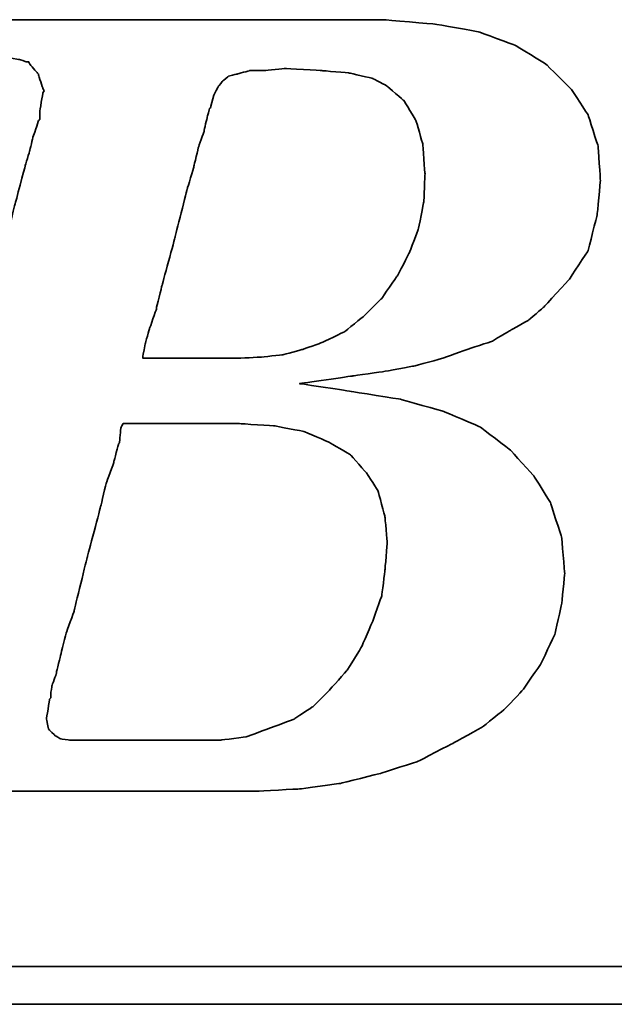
# Model space of a CAD drawing. Header units: millimetres. Extents: x -227 to 3135, y -1502 to 860.
# Tile 471 of 582: x 1218.04 to 1221.21, y -702.81 to -697.56. Entities that reach past the tile are written whole.
import ezdxf

# ---------------------------------------------------------------- set-up
doc = ezdxf.new("R2010")
doc.units = ezdxf.units.MM
doc.layers.add('DIM', color=4, linetype='CONTINUOUS')
doc.layers.add('layer 1', color=7, linetype='CONTINUOUS')

# ---------------------------------------------------------------- blocks, each defined once
blk = doc.blocks.new('TBI MOTION logo(完整正式版)')
at = {"layer": 'layer 1', "color": 22, "lineweight": 35}
for points, knots in [([(-64.65375, -6.86375), (-64.65375, -6.86375), (-64.84375, -7.29625), (-64.84375, -7.29625), (-64.84375, -7.29625), (-64.84375, -7.29625), (-64.86875, -7.34375), (-64.86875, -7.34375), (-64.86875, -7.34375), (-64.86875, -7.34375), (-64.86875, -7.36875), (-64.86875, -7.36875), (-64.86875, -7.36875), (-64.86875, -7.36875), (-65.15375, -7.65375), (-65.15375, -7.65375), (-65.15375, -7.65375), (-65.15375, -7.65375), (-65.17875, -7.65375), (-65.17875, -7.65375), (-65.17875, -7.65375), (-65.17875, -7.65375), (-65.20375, -7.67875), (-65.20375, -7.67875), (-65.20375, -7.67875), (-65.20375, -7.67875), (-65.58875, -7.87125), (-65.58875, -7.87125), (-65.58875, -7.87125), (-65.58875, -7.87125), (-65.63375, -7.87125), (-65.63375, -7.87125), (-65.63375, -7.87125), (-65.63375, -7.87125), (-65.65875, -7.89375), (-65.65875, -7.89375), (-65.65875, -7.89375), (-65.65875, -7.89375), (-66.09375, -7.94375), (-66.09375, -7.94375), (-66.09375, -7.94375), (-66.09375, -7.94375), (-66.11375, -7.94375), (-66.11375, -7.94375), (-66.11375, -7.94375), (-66.11375, -7.94375), (-66.16375, -7.94375), (-66.16375, -7.94375), (-66.16375, -7.94375), (-66.16375, -7.94375), (-66.30875, -7.94375), (-66.30875, -7.94375), (-66.30875, -7.94375), (-66.30875, -7.94375), (-66.69375, -7.94375), (-66.69375, -7.94375), (-66.69375, -7.94375), (-66.69375, -7.94375), (-67.07375, -7.94375), (-67.07375, -7.94375), (-67.07375, -7.94375), (-67.07375, -7.94375), (-67.12375, -7.94375), (-67.12375, -7.94375), (-67.12375, -7.94375), (-67.12375, -7.94375), (-67.12375, -7.96625), (-67.12375, -7.96625), (-67.12375, -7.96625), (-67.12375, -7.96625), (-67.14875, -7.99125), (-67.14875, -7.99125), (-67.14875, -7.99125), (-67.14875, -7.99125), (-67.24375, -8.34875), (-67.24375, -8.34875), (-67.24375, -8.34875), (-67.24375, -8.34875), (-67.31375, -8.68625), (-67.31375, -8.68625), (-67.31375, -8.68625), (-67.31375, -8.68625), (-67.26875, -8.68625), (-67.26875, -8.68625), (-67.26875, -8.68625), (-67.26875, -8.68625), (-67.07375, -8.68625), (-67.07375, -8.68625), (-67.07375, -8.68625), (-67.07375, -8.68625), (-66.54875, -8.68625), (-66.54875, -8.68625), (-66.54875, -8.68625), (-66.54875, -8.68625), (-65.82625, -8.68625), (-65.82625, -8.68625), (-65.82625, -8.68625), (-65.82625, -8.68625), (-65.01375, -8.68625), (-65.01375, -8.68625), (-65.01375, -8.68625), (-65.01375, -8.68625), (-64.05375, -8.68625), (-64.05375, -8.68625), (-64.05375, -8.68625), (-64.05375, -8.68625), (-62.08375, -8.68625), (-62.08375, -8.68625), (-62.08375, -8.68625), (-62.08375, -8.68625), (-60.06875, -8.68625), (-60.06875, -8.68625), (-60.06875, -8.68625), (-60.06875, -8.68625), (-59.10875, -8.68625), (-59.10875, -8.68625), (-59.10875, -8.68625), (-59.10875, -8.68625), (-58.29375, -8.68625), (-58.29375, -8.68625), (-58.29375, -8.68625), (-58.29375, -8.68625), (-57.57375, -8.68625), (-57.57375, -8.68625), (-57.57375, -8.68625), (-57.57375, -8.68625), (-57.04875, -8.68625), (-57.04875, -8.68625), (-57.04875, -8.68625), (-57.04875, -8.68625), (-56.85375, -8.68625), (-56.85375, -8.68625), (-56.85375, -8.68625), (-56.85375, -8.68625), (-56.70875, -8.68625), (-56.70875, -8.68625), (-56.70875, -8.68625), (-56.70875, -8.68625), (-56.61375, -8.68625), (-56.61375, -8.68625), (-56.61375, -8.68625), (-56.61375, -8.68625), (-56.56875, -8.68625), (-56.56875, -8.68625), (-56.56875, -8.68625), (-56.56875, -8.68625), (-55.65375, -8.63875), (-55.65375, -8.63875), (-55.65375, -8.63875), (-55.65375, -8.63875), (-54.76875, -8.51875), (-54.76875, -8.51875), (-54.76875, -8.51875), (-54.76875, -8.51875), (-53.90375, -8.30375), (-53.90375, -8.30375), (-53.90375, -8.30375), (-53.90375, -8.30375), (-53.08875, -8.03875), (-53.08875, -8.03875), (-53.08875, -8.03875), (-53.08875, -8.03875), (-52.34375, -7.65375), (-52.34375, -7.65375), (-52.34375, -7.65375), (-52.34375, -7.65375), (-51.69875, -7.29625), (-51.69875, -7.29625), (-51.69875, -7.29625), (-51.69875, -7.29625), (-51.21875, -6.91125), (-51.21875, -6.91125), (-51.21875, -6.91125), (-51.21875, -6.91125), (-50.83375, -6.50375), (-50.83375, -6.50375), (-50.83375, -6.50375), (-50.83375, -6.50375), (-50.44875, -5.94875), (-50.44875, -5.94875), (-50.44875, -5.94875), (-50.44875, -5.94875), (-50.13875, -5.30375), (-50.13875, -5.30375), (-50.13875, -5.30375), (-50.13875, -5.30375), (-49.99375, -4.65375), (-49.99375, -4.65375), (-49.99375, -4.65375), (-49.99375, -4.65375), (-49.92375, -3.98375), (-49.92375, -3.98375), (-49.92375, -3.98375), (-49.92375, -3.98375), (-49.99375, -3.19374), (-49.99375, -3.19374), (-49.99375, -3.19374), (-49.99375, -3.19374), (-50.23374, -2.44874), (-50.23374, -2.44874), (-50.23374, -2.44874), (-50.23374, -2.44874), (-50.59375, -1.87374), (-50.59375, -1.87374), (-50.59375, -1.87374), (-50.59375, -1.87374), (-51.09875, -1.31874), (-51.09875, -1.31874), (-51.09875, -1.31874), (-51.09875, -1.31874), (-51.74375, -0.81875), (-51.74375, -0.81875), (-51.74375, -0.81875), (-51.74375, -0.81875), (-52.53875, -0.48125), (-52.53875, -0.48125), (-52.53875, -0.48125), (-52.53875, -0.48125), (-53.47375, -0.21875), (-53.47375, -0.21875), (-53.47375, -0.21875), (-53.47375, -0.21875), (-54.52875, -0.04874), (-54.52875, -0.04874), (-54.52875, -0.04874), (-54.52875, -0.04874), (-55.65375, 0.12125), (-55.65375, 0.12125), (-55.65375, 0.12125), (-55.65375, 0.12125), (-54.50375, 0.28624), (-54.50375, 0.28624), (-54.50375, 0.28624), (-54.50375, 0.28624), (-53.83375, 0.38124), (-53.83375, 0.38124), (-53.83375, 0.38124), (-53.83375, 0.38124), (-53.18375, 0.50125), (-53.18375, 0.50125), (-53.18375, 0.50125), (-53.18375, 0.50125), (-52.55875, 0.66874), (-52.55875, 0.66874), (-52.55875, 0.66874), (-52.55875, 0.66874), (-52.03375, 0.86124), (-52.03375, 0.86124), (-52.03375, 0.86124), (-52.03375, 0.86124), (-51.50374, 1.03124), (-51.50374, 1.03124), (-51.50374, 1.03124), (-51.50374, 1.03124), (-51.09875, 1.27125), (-51.09875, 1.27125), (-51.09875, 1.27125), (-51.09875, 1.27125), (-50.71375, 1.48624), (-50.71375, 1.48624), (-50.71375, 1.48624), (-50.71375, 1.48624), (-50.37625, 1.77625), (-50.37625, 1.77625), (-50.37625, 1.77625), (-50.37625, 1.77625), (-49.82375, 2.37625), (-49.82375, 2.37625), (-49.82375, 2.37625), (-49.82375, 2.37625), (-49.41875, 2.99625), (-49.41875, 2.99625), (-49.41875, 2.99625), (-49.41875, 2.99625), (-49.22375, 3.76625), (-49.22375, 3.76625), (-49.22375, 3.76625), (-49.22375, 3.76625), (-49.15375, 4.50874), (-49.15375, 4.50874), (-49.15375, 4.50874), (-49.15375, 4.50874), (-49.20375, 5.25125), (-49.20375, 5.25125), (-49.20375, 5.25125), (-49.20375, 5.25125), (-49.41875, 5.92625), (-49.41875, 5.92625), (-49.41875, 5.92625), (-49.41875, 5.92625), (-49.77875, 6.47625), (-49.77875, 6.47625), (-49.77875, 6.47625), (-49.77875, 6.47625), (-50.33125, 7.02624), (-50.33125, 7.02624), (-50.33125, 7.02624), (-50.33125, 7.02624), (-51.00125, 7.43625), (-51.00125, 7.43625), (-51.00125, 7.43625), (-51.00125, 7.43625), (-51.79375, 7.72625), (-51.79375, 7.72625), (-51.79375, 7.72625), (-51.79375, 7.72625), (-52.72875, 7.89124), (-52.72875, 7.89124), (-52.72875, 7.89124), (-52.72875, 7.89124), (-53.83375, 7.98625), (-53.83375, 7.98625), (-53.83375, 7.98625), (-53.83375, 7.98625), (-53.92875, 7.98625), (-53.92875, 7.98625), (-53.92875, 7.98625), (-53.92875, 7.98625), (-54.26375, 7.98625), (-54.26375, 7.98625), (-54.26375, 7.98625), (-54.26375, 7.98625), (-54.74375, 7.98625), (-54.74375, 7.98625), (-54.74375, 7.98625), (-54.74375, 7.98625), (-55.36875, 7.98625), (-55.36875, 7.98625), (-55.36875, 7.98625), (-55.36875, 7.98625), (-56.13375, 7.98625), (-56.13375, 7.98625), (-56.13375, 7.98625), (-56.13375, 7.98625), (-56.94875, 7.98625), (-56.94875, 7.98625), (-56.94875, 7.98625), (-56.94875, 7.98625), (-58.77625, 7.98625), (-58.77625, 7.98625), (-58.77625, 7.98625), (-58.77625, 7.98625), (-60.59875, 7.98625), (-60.59875, 7.98625), (-60.59875, 7.98625), (-60.59875, 7.98625), (-61.41375, 7.98625), (-61.41375, 7.98625), (-61.41375, 7.98625), (-61.41375, 7.98625), (-62.17875, 7.98625), (-62.17875, 7.98625), (-62.17875, 7.98625), (-62.17875, 7.98625), (-62.80375, 7.98625), (-62.80375, 7.98625), (-62.80375, 7.98625), (-62.80375, 7.98625), (-63.30625, 7.98625), (-63.30625, 7.98625), (-63.30625, 7.98625), (-63.30625, 7.98625), (-63.57375, 7.98625), (-63.57375, 7.98625), (-63.57375, 7.98625), (-63.57375, 7.98625), (-63.57375, 7.96375), (-63.57375, 7.96375), (-63.57375, 7.96375), (-63.57375, 7.96375), (-63.59875, 7.94125), (-63.59875, 7.94125), (-63.59875, 7.94125), (-63.59875, 7.94125), (-63.69375, 7.55625), (-63.69375, 7.55625), (-63.69375, 7.55625), (-63.69375, 7.55625), (-63.76375, 7.24624), (-63.76375, 7.24624), (-63.76375, 7.24624), (-63.76375, 7.24624), (-63.23875, 7.24624), (-63.23875, 7.24624), (-63.23875, 7.24624), (-63.23875, 7.24624), (-62.75875, 7.24624), (-62.75875, 7.24624), (-62.75875, 7.24624), (-62.75875, 7.24624), (-62.61125, 7.24624), (-62.61125, 7.24624), (-62.61125, 7.24624), (-62.61125, 7.24624), (-62.56625, 7.24624), (-62.56625, 7.24624), (-62.56625, 7.24624), (-62.56625, 7.24624), (-62.22875, 7.24624), (-62.22875, 7.24624), (-62.22875, 7.24624), (-62.22875, 7.24624), (-62.20375, 7.24624), (-62.20375, 7.24624), (-62.20375, 7.24624), (-62.20375, 7.24624), (-62.17875, 7.21875), (-62.17875, 7.21875), (-62.17875, 7.21875), (-62.17875, 7.21875), (-61.96375, 7.17125), (-61.96375, 7.17125), (-61.96375, 7.17125), (-61.96375, 7.17125), (-61.72375, 7.12624), (-61.72375, 7.12624), (-61.72375, 7.12624), (-61.72375, 7.12624), (-61.70375, 7.12624), (-61.70375, 7.12624), (-61.70375, 7.12624), (-61.70375, 7.12624), (-61.55875, 7.07624), (-61.55875, 7.07624), (-61.55875, 7.07624), (-61.55875, 7.07624), (-61.50875, 7.07624), (-61.50875, 7.07624), (-61.50875, 7.07624), (-61.50875, 7.07624), (-61.48375, 7.02624), (-61.48375, 7.02624), (-61.48375, 7.02624), (-61.48375, 7.02624), (-61.31875, 6.83375), (-61.31875, 6.83375), (-61.31875, 6.83375), (-61.31875, 6.83375), (-61.29375, 6.81125), (-61.29375, 6.81125), (-61.29375, 6.81125), (-61.29375, 6.81125), (-61.29375, 6.78625), (-61.29375, 6.78625), (-61.29375, 6.78625), (-61.29375, 6.78625), (-61.19875, 6.50124), (-61.19875, 6.50124), (-61.19875, 6.50124), (-61.19875, 6.50124), (-61.17375, 6.45124), (-61.17375, 6.45124), (-61.17375, 6.45124), (-61.17375, 6.45124), (-61.19875, 6.40625), (-61.19875, 6.40625), (-61.19875, 6.40625), (-61.19875, 6.40625), (-61.26875, 5.99624), (-61.26875, 5.99624), (-61.26875, 5.99624), (-61.26875, 5.99624), (-61.26875, 5.85125), (-61.26875, 5.85125), (-61.26875, 5.85125), (-61.26875, 5.85125), (-61.26875, 5.82625), (-61.26875, 5.82625), (-61.26875, 5.82625), (-61.26875, 5.82625), (-61.29375, 5.80625), (-61.29375, 5.80625), (-61.29375, 5.80625), (-61.29375, 5.80625), (-61.34125, 5.66125), (-61.34125, 5.66125), (-61.34125, 5.66125), (-61.34125, 5.66125), (-61.41375, 5.44625), (-61.41375, 5.44625), (-61.41375, 5.44625), (-61.41375, 5.44625), (-61.48375, 5.15625), (-61.48375, 5.15625), (-61.48375, 5.15625), (-61.48375, 5.15625), (-61.58375, 4.82124), (-61.58375, 4.82124), (-61.58375, 4.82124), (-61.58375, 4.82124), (-61.79875, 4.00375), (-61.79875, 4.00375), (-61.79875, 4.00375), (-61.79875, 4.00375), (-62.05875, 2.99625), (-62.05875, 2.99625), (-62.05875, 2.99625), (-62.05875, 2.99625), (-62.34875, 1.91625), (-62.34875, 1.91625), (-62.34875, 1.91625), (-62.34875, 1.91625), (-62.97375, -0.41124), (-62.97375, -0.41124), (-62.97375, -0.41124), (-62.97375, -0.41124), (-63.59875, -2.75875), (-63.59875, -2.75875), (-63.59875, -2.75875), (-63.59875, -2.75875), (-63.88375, -3.86374), (-63.88375, -3.86374), (-63.88375, -3.86374), (-63.88375, -3.86374), (-64.14875, -4.82374), (-64.14875, -4.82374), (-64.14875, -4.82374), (-64.14875, -4.82374), (-64.36375, -5.64125), (-64.36375, -5.64125), (-64.36375, -5.64125), (-64.36375, -5.64125), (-64.43625, -5.97625), (-64.43625, -5.97625), (-64.43625, -5.97625), (-64.43625, -5.97625), (-64.50875, -6.28625), (-64.50875, -6.28625), (-64.50875, -6.28625), (-64.50875, -6.28625), (-64.50875, -6.30875), (-64.50875, -6.30875), (-64.50875, -6.30875), (-64.50875, -6.30875), (-64.57875, -6.50375), (-64.57875, -6.50375), (-64.57875, -6.50375), (-64.57875, -6.50375), (-64.62875, -6.69625), (-64.62875, -6.69625), (-64.62875, -6.69625), (-64.62875, -6.69625), (-64.62875, -6.76875), (-64.62875, -6.76875), (-64.62875, -6.76875), (-64.62875, -6.76875), (-64.62875, -6.81375), (-64.62875, -6.81375), (-64.62875, -6.81375), (-64.62875, -6.81375), (-64.62875, -6.83875), (-64.62875, -6.83875), (-64.62875, -6.83875), (-64.62875, -6.83875), (-64.65375, -6.86375), (-64.65375, -6.86375)], [0, 0, 0, 0, 0.00719424, 0.00719424, 0.00719424, 0.00719425, 0.01438849, 0.01438849, 0.01438849, 0.0143885, 0.02158273, 0.02158273, 0.02158273, 0.02158274, 0.02877698, 0.02877698, 0.02877698, 0.02877699, 0.03597122, 0.03597122, 0.03597122, 0.03597123, 0.04316547, 0.04316547, 0.04316547, 0.04316548, 0.05035971, 0.05035971, 0.05035971, 0.05035972, 0.05755396, 0.05755396, 0.05755396, 0.05755397, 0.0647482, 0.0647482, 0.0647482, 0.06474821, 0.07194245, 0.07194245, 0.07194245, 0.07194246, 0.07913669, 0.07913669, 0.07913669, 0.0791367, 0.08633094, 0.08633094, 0.08633094, 0.08633095, 0.09352518, 0.09352518, 0.09352518, 0.09352519, 0.10071942, 0.10071942, 0.10071942, 0.10071943, 0.10791367, 0.10791367, 0.10791367, 0.10791368, 0.11510791, 0.11510791, 0.11510791, 0.11510792, 0.12230216, 0.12230216, 0.12230216, 0.12230217, 0.1294964, 0.1294964, 0.1294964, 0.12949641, 0.13669065, 0.13669065, 0.13669065, 0.13669066, 0.14388489, 0.14388489, 0.14388489, 0.1438849, 0.15107914, 0.15107914, 0.15107914, 0.15107915, 0.15827338, 0.15827338, 0.15827338, 0.15827339, 0.16546763, 0.16546763, 0.16546763, 0.16546764, 0.17266187, 0.17266187, 0.17266187, 0.17266188, 0.17985612, 0.17985612, 0.17985612, 0.17985613, 0.18705036, 0.18705036, 0.18705036, 0.18705037, 0.1942446, 0.1942446, 0.1942446, 0.19424461, 0.20143885, 0.20143885, 0.20143885, 0.20143886, 0.20863309, 0.20863309, 0.20863309, 0.2086331, 0.21582734, 0.21582734, 0.21582734, 0.21582735, 0.22302158, 0.22302158, 0.22302158, 0.22302159, 0.23021583, 0.23021583, 0.23021583, 0.23021584, 0.23741007, 0.23741007, 0.23741007, 0.23741008, 0.24460432, 0.24460432, 0.24460432, 0.24460433, 0.25179856, 0.25179856, 0.25179856, 0.25179857, 0.25899281, 0.25899281, 0.25899281, 0.25899282, 0.26618705, 0.26618705, 0.26618705, 0.26618706, 0.27338129, 0.27338129, 0.27338129, 0.2733813, 0.28057554, 0.28057554, 0.28057554, 0.28057555, 0.28776978, 0.28776978, 0.28776978, 0.28776979, 0.29496403, 0.29496403, 0.29496403, 0.29496404, 0.30215827, 0.30215827, 0.30215827, 0.30215828, 0.30935252, 0.30935252, 0.30935252, 0.30935253, 0.31654676, 0.31654676, 0.31654676, 0.31654677, 0.32374101, 0.32374101, 0.32374101, 0.32374102, 0.33093525, 0.33093525, 0.33093525, 0.33093526, 0.3381295, 0.3381295, 0.3381295, 0.33812951, 0.34532374, 0.34532374, 0.34532374, 0.34532375, 0.35251799, 0.35251799, 0.35251799, 0.352518, 0.35971223, 0.35971223, 0.35971223, 0.35971224, 0.36690647, 0.36690647, 0.36690647, 0.36690648, 0.37410072, 0.37410072, 0.37410072, 0.37410073, 0.38129496, 0.38129496, 0.38129496, 0.38129497, 0.38848921, 0.38848921, 0.38848921, 0.38848922, 0.39568345, 0.39568345, 0.39568345, 0.39568346, 0.4028777, 0.4028777, 0.4028777, 0.40287771, 0.41007194, 0.41007194, 0.41007194, 0.41007195, 0.41726619, 0.41726619, 0.41726619, 0.4172662, 0.42446043, 0.42446043, 0.42446043, 0.42446044, 0.43165468, 0.43165468, 0.43165468, 0.43165469, 0.43884892, 0.43884892, 0.43884892, 0.43884893, 0.44604317, 0.44604317, 0.44604317, 0.44604318, 0.45323741, 0.45323741, 0.45323741, 0.45323742, 0.46043165, 0.46043165, 0.46043165, 0.46043166, 0.4676259, 0.4676259, 0.4676259, 0.46762591, 0.47482014, 0.47482014, 0.47482014, 0.47482015, 0.48201439, 0.48201439, 0.48201439, 0.4820144, 0.48920863, 0.48920863, 0.48920863, 0.48920864, 0.49640288, 0.49640288, 0.49640288, 0.49640289, 0.50359712, 0.50359712, 0.50359712, 0.50359713, 0.51079137, 0.51079137, 0.51079137, 0.51079138, 0.51798561, 0.51798561, 0.51798561, 0.51798562, 0.52517986, 0.52517986, 0.52517986, 0.52517987, 0.5323741, 0.5323741, 0.5323741, 0.53237411, 0.53956835, 0.53956835, 0.53956835, 0.53956836, 0.54676259, 0.54676259, 0.54676259, 0.5467626, 0.55395683, 0.55395683, 0.55395683, 0.55395684, 0.56115108, 0.56115108, 0.56115108, 0.56115109, 0.56834532, 0.56834532, 0.56834532, 0.56834533, 0.57553957, 0.57553957, 0.57553957, 0.57553958, 0.58273381, 0.58273381, 0.58273381, 0.58273382, 0.58992806, 0.58992806, 0.58992806, 0.58992807, 0.5971223, 0.5971223, 0.5971223, 0.59712231, 0.60431655, 0.60431655, 0.60431655, 0.60431656, 0.61151079, 0.61151079, 0.61151079, 0.6115108, 0.61870504, 0.61870504, 0.61870504, 0.61870505, 0.62589928, 0.62589928, 0.62589928, 0.62589929, 0.63309353, 0.63309353, 0.63309353, 0.63309354, 0.64028777, 0.64028777, 0.64028777, 0.64028778, 0.64748201, 0.64748201, 0.64748201, 0.64748202, 0.65467626, 0.65467626, 0.65467626, 0.65467627, 0.6618705, 0.6618705, 0.6618705, 0.66187051, 0.66906475, 0.66906475, 0.66906475, 0.66906476, 0.67625899, 0.67625899, 0.67625899, 0.676259, 0.68345324, 0.68345324, 0.68345324, 0.68345325, 0.69064748, 0.69064748, 0.69064748, 0.69064749, 0.69784173, 0.69784173, 0.69784173, 0.69784174, 0.70503597, 0.70503597, 0.70503597, 0.70503598, 0.71223022, 0.71223022, 0.71223022, 0.71223023, 0.71942446, 0.71942446, 0.71942446, 0.71942447, 0.72661871, 0.72661871, 0.72661871, 0.72661872, 0.73381295, 0.73381295, 0.73381295, 0.73381296, 0.74100719, 0.74100719, 0.74100719, 0.7410072, 0.74820144, 0.74820144, 0.74820144, 0.74820145, 0.75539568, 0.75539568, 0.75539568, 0.75539569, 0.76258993, 0.76258993, 0.76258993, 0.76258994, 0.76978417, 0.76978417, 0.76978417, 0.76978418, 0.77697842, 0.77697842, 0.77697842, 0.77697843, 0.78417266, 0.78417266, 0.78417266, 0.78417267, 0.79136691, 0.79136691, 0.79136691, 0.79136692, 0.79856115, 0.79856115, 0.79856115, 0.79856116, 0.8057554, 0.8057554, 0.8057554, 0.80575541, 0.81294964, 0.81294964, 0.81294964, 0.81294965, 0.82014388, 0.82014388, 0.82014388, 0.82014389, 0.82733813, 0.82733813, 0.82733813, 0.82733814, 0.83453237, 0.83453237, 0.83453237, 0.83453238, 0.84172662, 0.84172662, 0.84172662, 0.84172663, 0.84892086, 0.84892086, 0.84892086, 0.84892087, 0.85611511, 0.85611511, 0.85611511, 0.85611512, 0.86330935, 0.86330935, 0.86330935, 0.86330936, 0.8705036, 0.8705036, 0.8705036, 0.87050361, 0.87769784, 0.87769784, 0.87769784, 0.87769785, 0.88489209, 0.88489209, 0.88489209, 0.8848921, 0.89208633, 0.89208633, 0.89208633, 0.89208634, 0.89928058, 0.89928058, 0.89928058, 0.89928059, 0.90647482, 0.90647482, 0.90647482, 0.90647483, 0.91366906, 0.91366906, 0.91366906, 0.91366907, 0.92086331, 0.92086331, 0.92086331, 0.92086332, 0.92805755, 0.92805755, 0.92805755, 0.92805756, 0.9352518, 0.9352518, 0.9352518, 0.93525181, 0.94244604, 0.94244604, 0.94244604, 0.94244605, 0.94964029, 0.94964029, 0.94964029, 0.9496403, 0.95683453, 0.95683453, 0.95683453, 0.95683454, 0.96402878, 0.96402878, 0.96402878, 0.96402879, 0.97122302, 0.97122302, 0.97122302, 0.97122303, 0.97841727, 0.97841727, 0.97841727, 0.97841728, 0.98561151, 0.98561151, 0.98561151, 0.98561152, 0.99280576, 0.99280576, 0.99280576, 0.99280577, 1, 1, 1, 1]), ([(-57.50375, 6.35625), (-57.50375, 6.35625), (-57.57375, 6.11625), (-57.57375, 6.11625), (-57.57375, 6.11625), (-57.57375, 6.11625), (-57.57375, 6.09125), (-57.57375, 6.09125), (-57.57375, 6.09125), (-57.57375, 6.09125), (-57.59875, 6.06625), (-57.59875, 6.06625), (-57.59875, 6.06625), (-57.59875, 6.06625), (-57.64875, 5.87625), (-57.64875, 5.87625), (-57.64875, 5.87625), (-57.64875, 5.87625), (-57.71875, 5.58875), (-57.71875, 5.58875), (-57.71875, 5.58875), (-57.71875, 5.58875), (-57.71875, 5.56625), (-57.71875, 5.56625), (-57.71875, 5.56625), (-57.71875, 5.56625), (-57.83875, 5.23125), (-57.83875, 5.23125), (-57.83875, 5.23125), (-57.83875, 5.23125), (-57.93625, 4.82124), (-57.93625, 4.82124), (-57.93625, 4.82124), (-57.93625, 4.82124), (-57.93625, 4.79624), (-57.93625, 4.79624), (-57.93625, 4.79624), (-57.93625, 4.79624), (-58.07875, 4.34125), (-58.07875, 4.34125), (-58.07875, 4.34125), (-58.07875, 4.34125), (-58.34375, 3.28625), (-58.34375, 3.28625), (-58.34375, 3.28625), (-58.34375, 3.28625), (-58.62875, 2.23124), (-58.62875, 2.23124), (-58.62875, 2.23124), (-58.62875, 2.23124), (-58.74875, 1.75125), (-58.74875, 1.75125), (-58.74875, 1.75125), (-58.74875, 1.75125), (-58.74875, 1.72625), (-58.74875, 1.72625), (-58.74875, 1.72625), (-58.74875, 1.72625), (-58.89375, 1.31625), (-58.89375, 1.31625), (-58.89375, 1.31625), (-58.89375, 1.31625), (-58.98875, 0.98124), (-58.98875, 0.98124), (-58.98875, 0.98124), (-58.98875, 0.98124), (-59.03875, 0.71625), (-59.03875, 0.71625), (-59.03875, 0.71625), (-59.03875, 0.71625), (-59.03875, 0.66874), (-59.03875, 0.66874), (-59.03875, 0.66874), (-59.03875, 0.66874), (-58.91875, 0.66874), (-58.91875, 0.66874), (-58.91875, 0.66874), (-58.91875, 0.66874), (-58.53375, 0.66874), (-58.53375, 0.66874), (-58.53375, 0.66874), (-58.53375, 0.66874), (-58.10375, 0.66874), (-58.10375, 0.66874), (-58.10375, 0.66874), (-58.10375, 0.66874), (-57.66875, 0.66874), (-57.66875, 0.66874), (-57.66875, 0.66874), (-57.66875, 0.66874), (-57.33375, 0.66874), (-57.33375, 0.66874), (-57.33375, 0.66874), (-57.33375, 0.66874), (-57.09375, 0.66874), (-57.09375, 0.66874), (-57.09375, 0.66874), (-57.09375, 0.66874), (-56.99875, 0.66874), (-56.99875, 0.66874), (-56.99875, 0.66874), (-56.99875, 0.66874), (-56.49375, 0.69374), (-56.49375, 0.69374), (-56.49375, 0.69374), (-56.49375, 0.69374), (-56.01375, 0.74374), (-56.01375, 0.74374), (-56.01375, 0.74374), (-56.01375, 0.74374), (-55.58375, 0.86124), (-55.58375, 0.86124), (-55.58375, 0.86124), (-55.58375, 0.86124), (-55.17375, 1.00624), (-55.17375, 1.00624), (-55.17375, 1.00624), (-55.17375, 1.00624), (-54.67375, 1.24625), (-54.67375, 1.24625), (-54.67375, 1.24625), (-54.67375, 1.24625), (-54.26375, 1.58124), (-54.26375, 1.58124), (-54.26375, 1.58124), (-54.26375, 1.58124), (-53.87875, 1.96374), (-53.87875, 1.96374), (-53.87875, 1.96374), (-53.87875, 1.96374), (-53.54375, 2.44625), (-53.54375, 2.44625), (-53.54375, 2.44625), (-53.54375, 2.44625), (-53.27875, 2.95125), (-53.27875, 2.95125), (-53.27875, 2.95125), (-53.27875, 2.95125), (-53.08875, 3.45124), (-53.08875, 3.45124), (-53.08875, 3.45124), (-53.08875, 3.45124), (-52.96875, 4.05124), (-52.96875, 4.05124), (-52.96875, 4.05124), (-52.96875, 4.05124), (-52.94375, 4.65125), (-52.94375, 4.65125), (-52.94375, 4.65125), (-52.94375, 4.65125), (-52.99375, 5.30125), (-52.99375, 5.30125), (-52.99375, 5.30125), (-52.99375, 5.30125), (-53.13875, 5.80625), (-53.13875, 5.80625), (-53.13875, 5.80625), (-53.13875, 5.80625), (-53.39875, 6.23625), (-53.39875, 6.23625), (-53.39875, 6.23625), (-53.39875, 6.23625), (-53.75875, 6.54875), (-53.75875, 6.54875), (-53.75875, 6.54875), (-53.75875, 6.54875), (-54.07375, 6.71625), (-54.07375, 6.71625), (-54.07375, 6.71625), (-54.07375, 6.71625), (-54.57375, 6.83375), (-54.57375, 6.83375), (-54.57375, 6.83375), (-54.57375, 6.83375), (-55.17375, 6.88625), (-55.17375, 6.88625), (-55.17375, 6.88625), (-55.17375, 6.88625), (-55.96875, 6.93125), (-55.96875, 6.93125), (-55.96875, 6.93125), (-55.96875, 6.93125), (-56.39875, 6.88625), (-56.39875, 6.88625), (-56.39875, 6.88625), (-56.39875, 6.88625), (-56.42125, 6.88625), (-56.42125, 6.88625), (-56.42125, 6.88625), (-56.42125, 6.88625), (-56.73375, 6.88625), (-56.73375, 6.88625), (-56.73375, 6.88625), (-56.73375, 6.88625), (-56.99875, 6.81125), (-56.99875, 6.81125), (-56.99875, 6.81125), (-56.99875, 6.81125), (-57.02375, 6.81125), (-57.02375, 6.81125), (-57.02375, 6.81125), (-57.02375, 6.81125), (-57.18875, 6.76625), (-57.18875, 6.76625), (-57.18875, 6.76625), (-57.18875, 6.76625), (-57.30875, 6.66625), (-57.30875, 6.66625), (-57.30875, 6.66625), (-57.30875, 6.66625), (-57.40875, 6.54875), (-57.40875, 6.54875), (-57.40875, 6.54875), (-57.40875, 6.54875), (-57.50375, 6.35625), (-57.50375, 6.35625)], [0, 0, 0, 0, 0.01851852, 0.01851852, 0.01851852, 0.01851853, 0.03703704, 0.03703704, 0.03703704, 0.03703705, 0.05555556, 0.05555556, 0.05555556, 0.05555557, 0.07407407, 0.07407407, 0.07407407, 0.07407408, 0.09259259, 0.09259259, 0.09259259, 0.0925926, 0.11111111, 0.11111111, 0.11111111, 0.11111112, 0.12962963, 0.12962963, 0.12962963, 0.12962964, 0.14814815, 0.14814815, 0.14814815, 0.14814816, 0.16666667, 0.16666667, 0.16666667, 0.16666668, 0.18518519, 0.18518519, 0.18518519, 0.1851852, 0.2037037, 0.2037037, 0.2037037, 0.20370371, 0.22222222, 0.22222222, 0.22222222, 0.22222223, 0.24074074, 0.24074074, 0.24074074, 0.24074075, 0.25925926, 0.25925926, 0.25925926, 0.25925927, 0.27777778, 0.27777778, 0.27777778, 0.27777779, 0.2962963, 0.2962963, 0.2962963, 0.29629631, 0.31481481, 0.31481481, 0.31481481, 0.31481482, 0.33333333, 0.33333333, 0.33333333, 0.33333334, 0.35185185, 0.35185185, 0.35185185, 0.35185186, 0.37037037, 0.37037037, 0.37037037, 0.37037038, 0.38888889, 0.38888889, 0.38888889, 0.3888889, 0.40740741, 0.40740741, 0.40740741, 0.40740742, 0.42592593, 0.42592593, 0.42592593, 0.42592594, 0.44444444, 0.44444444, 0.44444444, 0.44444445, 0.46296296, 0.46296296, 0.46296296, 0.46296297, 0.48148148, 0.48148148, 0.48148148, 0.48148149, 0.5, 0.5, 0.5, 0.50000001, 0.51851852, 0.51851852, 0.51851852, 0.51851853, 0.53703704, 0.53703704, 0.53703704, 0.53703705, 0.55555556, 0.55555556, 0.55555556, 0.55555557, 0.57407407, 0.57407407, 0.57407407, 0.57407408, 0.59259259, 0.59259259, 0.59259259, 0.5925926, 0.61111111, 0.61111111, 0.61111111, 0.61111112, 0.62962963, 0.62962963, 0.62962963, 0.62962964, 0.64814815, 0.64814815, 0.64814815, 0.64814816, 0.66666667, 0.66666667, 0.66666667, 0.66666668, 0.68518519, 0.68518519, 0.68518519, 0.6851852, 0.7037037, 0.7037037, 0.7037037, 0.70370371, 0.72222222, 0.72222222, 0.72222222, 0.72222223, 0.74074074, 0.74074074, 0.74074074, 0.74074075, 0.75925926, 0.75925926, 0.75925926, 0.75925927, 0.77777778, 0.77777778, 0.77777778, 0.77777779, 0.7962963, 0.7962963, 0.7962963, 0.79629631, 0.81481481, 0.81481481, 0.81481481, 0.81481482, 0.83333333, 0.83333333, 0.83333333, 0.83333334, 0.85185185, 0.85185185, 0.85185185, 0.85185186, 0.87037037, 0.87037037, 0.87037037, 0.87037038, 0.88888889, 0.88888889, 0.88888889, 0.8888889, 0.90740741, 0.90740741, 0.90740741, 0.90740742, 0.92592593, 0.92592593, 0.92592593, 0.92592594, 0.94444444, 0.94444444, 0.94444444, 0.94444445, 0.96296296, 0.96296296, 0.96296296, 0.96296297, 0.98148148, 0.98148148, 0.98148148, 0.98148149, 1, 1, 1, 1]), ([(-61.03125, -6.57375), (-61.03125, -6.57375), (-61.03125, -6.67125), (-61.03125, -6.67125), (-61.03125, -6.67125), (-61.03125, -6.67125), (-61.05375, -6.69625), (-61.05375, -6.69625), (-61.05375, -6.69625), (-61.05375, -6.69625), (-61.12375, -7.12875), (-61.12375, -7.12875), (-61.12375, -7.12875), (-61.12375, -7.12875), (-61.07875, -7.34375), (-61.07875, -7.34375), (-61.07875, -7.34375), (-61.07875, -7.34375), (-60.93375, -7.48875), (-60.93375, -7.48875), (-60.93375, -7.48875), (-60.93375, -7.48875), (-60.81375, -7.55625), (-60.81375, -7.55625), (-60.81375, -7.55625), (-60.81375, -7.55625), (-60.62375, -7.58375), (-60.62375, -7.58375), (-60.62375, -7.58375), (-60.62375, -7.58375), (-60.30875, -7.58375), (-60.30875, -7.58375), (-60.30875, -7.58375), (-60.30875, -7.58375), (-59.97375, -7.58375), (-59.97375, -7.58375), (-59.97375, -7.58375), (-59.97375, -7.58375), (-59.87875, -7.58375), (-59.87875, -7.58375), (-59.87875, -7.58375), (-59.87875, -7.58375), (-59.63625, -7.58375), (-59.63625, -7.58375), (-59.63625, -7.58375), (-59.63625, -7.58375), (-58.96875, -7.58375), (-58.96875, -7.58375), (-58.96875, -7.58375), (-58.96875, -7.58375), (-58.29375, -7.58375), (-58.29375, -7.58375), (-58.29375, -7.58375), (-58.29375, -7.58375), (-58.05375, -7.58375), (-58.05375, -7.58375), (-58.05375, -7.58375), (-58.05375, -7.58375), (-57.98375, -7.58375), (-57.98375, -7.58375), (-57.98375, -7.58375), (-57.98375, -7.58375), (-57.35875, -7.58375), (-57.35875, -7.58375), (-57.35875, -7.58375), (-57.35875, -7.58375), (-56.78375, -7.50875), (-56.78375, -7.50875), (-56.78375, -7.50875), (-56.78375, -7.50875), (-56.27875, -7.31875), (-56.27875, -7.31875), (-56.27875, -7.31875), (-56.27875, -7.31875), (-55.77375, -7.12875), (-55.77375, -7.12875), (-55.77375, -7.12875), (-55.77375, -7.12875), (-55.36875, -6.86375), (-55.36875, -6.86375), (-55.36875, -6.86375), (-55.36875, -6.86375), (-55.00875, -6.50375), (-55.00875, -6.50375), (-55.00875, -6.50375), (-55.00875, -6.50375), (-54.62375, -6.06875), (-54.62375, -6.06875), (-54.62375, -6.06875), (-54.62375, -6.06875), (-54.31375, -5.56875), (-54.31375, -5.56875), (-54.31375, -5.56875), (-54.31375, -5.56875), (-54.07375, -5.01625), (-54.07375, -5.01625), (-54.07375, -5.01625), (-54.07375, -5.01625), (-53.87875, -4.46374), (-53.87875, -4.46374), (-53.87875, -4.46374), (-53.87875, -4.46374), (-53.80875, -3.91375), (-53.80875, -3.91375), (-53.80875, -3.91375), (-53.80875, -3.91375), (-53.75875, -3.31375), (-53.75875, -3.31375), (-53.75875, -3.31375), (-53.75875, -3.31375), (-53.80875, -2.75875), (-53.80875, -2.75875), (-53.80875, -2.75875), (-53.80875, -2.75875), (-53.95375, -2.20875), (-53.95375, -2.20875), (-53.95375, -2.20875), (-53.95375, -2.20875), (-54.19375, -1.82625), (-54.19375, -1.82625), (-54.19375, -1.82625), (-54.19375, -1.82625), (-54.55375, -1.41875), (-54.55375, -1.41875), (-54.55375, -1.41875), (-54.55375, -1.41875), (-55.00875, -1.15125), (-55.00875, -1.15125), (-55.00875, -1.15125), (-55.00875, -1.15125), (-55.56125, -0.91375), (-55.56125, -0.91375), (-55.56125, -0.91375), (-55.56125, -0.91375), (-56.18125, -0.79375), (-56.18125, -0.79375), (-56.18125, -0.79375), (-56.18125, -0.79375), (-56.94875, -0.74374), (-56.94875, -0.74374), (-56.94875, -0.74374), (-56.94875, -0.74374), (-56.99875, -0.74374), (-56.99875, -0.74374), (-56.99875, -0.74374), (-56.99875, -0.74374), (-57.09375, -0.74374), (-57.09375, -0.74374), (-57.09375, -0.74374), (-57.09375, -0.74374), (-57.38375, -0.74374), (-57.38375, -0.74374), (-57.38375, -0.74374), (-57.38375, -0.74374), (-57.76875, -0.74374), (-57.76875, -0.74374), (-57.76875, -0.74374), (-57.76875, -0.74374), (-58.24625, -0.74374), (-58.24625, -0.74374), (-58.24625, -0.74374), (-58.24625, -0.74374), (-58.72875, -0.74374), (-58.72875, -0.74374), (-58.72875, -0.74374), (-58.72875, -0.74374), (-59.20875, -0.74374), (-59.20875, -0.74374), (-59.20875, -0.74374), (-59.20875, -0.74374), (-59.46875, -0.74374), (-59.46875, -0.74374), (-59.46875, -0.74374), (-59.46875, -0.74374), (-59.51625, -0.83875), (-59.51625, -0.83875), (-59.51625, -0.83875), (-59.51625, -0.83875), (-59.54375, -1.15125), (-59.54375, -1.15125), (-59.54375, -1.15125), (-59.54375, -1.15125), (-59.56375, -1.17874), (-59.56375, -1.17874), (-59.56375, -1.17874), (-59.56375, -1.17874), (-59.66375, -1.55875), (-59.66375, -1.55875), (-59.66375, -1.55875), (-59.66375, -1.55875), (-59.66375, -1.58375), (-59.66375, -1.58375), (-59.66375, -1.58375), (-59.66375, -1.58375), (-59.82875, -2.01874), (-59.82875, -2.01874), (-59.82875, -2.01874), (-59.82875, -2.01874), (-59.94875, -2.52125), (-59.94875, -2.52125), (-59.94875, -2.52125), (-59.94875, -2.52125), (-60.23875, -3.62375), (-60.23875, -3.62375), (-60.23875, -3.62375), (-60.23875, -3.62375), (-60.52375, -4.77624), (-60.52375, -4.77624), (-60.52375, -4.77624), (-60.52375, -4.77624), (-60.52375, -4.79874), (-60.52375, -4.79874), (-60.52375, -4.79874), (-60.52375, -4.79874), (-60.69125, -5.25375), (-60.69125, -5.25375), (-60.69125, -5.25375), (-60.69125, -5.25375), (-60.81375, -5.73625), (-60.81375, -5.73625), (-60.81375, -5.73625), (-60.81375, -5.73625), (-60.90875, -6.11875), (-60.90875, -6.11875), (-60.90875, -6.11875), (-60.90875, -6.11875), (-60.90875, -6.14375), (-60.90875, -6.14375), (-60.90875, -6.14375), (-60.90875, -6.14375), (-61.00375, -6.40875), (-61.00375, -6.40875), (-61.00375, -6.40875), (-61.00375, -6.40875), (-61.03125, -6.57375), (-61.03125, -6.57375)], [0, 0, 0, 0, 0.01694915, 0.01694915, 0.01694915, 0.01694916, 0.03389831, 0.03389831, 0.03389831, 0.03389832, 0.05084746, 0.05084746, 0.05084746, 0.05084747, 0.06779661, 0.06779661, 0.06779661, 0.06779662, 0.08474576, 0.08474576, 0.08474576, 0.08474577, 0.10169492, 0.10169492, 0.10169492, 0.10169493, 0.11864407, 0.11864407, 0.11864407, 0.11864408, 0.13559322, 0.13559322, 0.13559322, 0.13559323, 0.15254237, 0.15254237, 0.15254237, 0.15254238, 0.16949153, 0.16949153, 0.16949153, 0.16949154, 0.18644068, 0.18644068, 0.18644068, 0.18644069, 0.20338983, 0.20338983, 0.20338983, 0.20338984, 0.22033898, 0.22033898, 0.22033898, 0.22033899, 0.23728814, 0.23728814, 0.23728814, 0.23728815, 0.25423729, 0.25423729, 0.25423729, 0.2542373, 0.27118644, 0.27118644, 0.27118644, 0.27118645, 0.28813559, 0.28813559, 0.28813559, 0.2881356, 0.30508475, 0.30508475, 0.30508475, 0.30508476, 0.3220339, 0.3220339, 0.3220339, 0.32203391, 0.33898305, 0.33898305, 0.33898305, 0.33898306, 0.3559322, 0.3559322, 0.3559322, 0.35593221, 0.37288136, 0.37288136, 0.37288136, 0.37288137, 0.38983051, 0.38983051, 0.38983051, 0.38983052, 0.40677966, 0.40677966, 0.40677966, 0.40677967, 0.42372881, 0.42372881, 0.42372881, 0.42372882, 0.44067797, 0.44067797, 0.44067797, 0.44067798, 0.45762712, 0.45762712, 0.45762712, 0.45762713, 0.47457627, 0.47457627, 0.47457627, 0.47457628, 0.49152542, 0.49152542, 0.49152542, 0.49152543, 0.50847458, 0.50847458, 0.50847458, 0.50847459, 0.52542373, 0.52542373, 0.52542373, 0.52542374, 0.54237288, 0.54237288, 0.54237288, 0.54237289, 0.55932203, 0.55932203, 0.55932203, 0.55932204, 0.57627119, 0.57627119, 0.57627119, 0.5762712, 0.59322034, 0.59322034, 0.59322034, 0.59322035, 0.61016949, 0.61016949, 0.61016949, 0.6101695, 0.62711864, 0.62711864, 0.62711864, 0.62711865, 0.6440678, 0.6440678, 0.6440678, 0.64406781, 0.66101695, 0.66101695, 0.66101695, 0.66101696, 0.6779661, 0.6779661, 0.6779661, 0.67796611, 0.69491525, 0.69491525, 0.69491525, 0.69491526, 0.71186441, 0.71186441, 0.71186441, 0.71186442, 0.72881356, 0.72881356, 0.72881356, 0.72881357, 0.74576271, 0.74576271, 0.74576271, 0.74576272, 0.76271186, 0.76271186, 0.76271186, 0.76271187, 0.77966102, 0.77966102, 0.77966102, 0.77966103, 0.79661017, 0.79661017, 0.79661017, 0.79661018, 0.81355932, 0.81355932, 0.81355932, 0.81355933, 0.83050847, 0.83050847, 0.83050847, 0.83050848, 0.84745763, 0.84745763, 0.84745763, 0.84745764, 0.86440678, 0.86440678, 0.86440678, 0.86440679, 0.88135593, 0.88135593, 0.88135593, 0.88135594, 0.89830508, 0.89830508, 0.89830508, 0.89830509, 0.91525424, 0.91525424, 0.91525424, 0.91525425, 0.93220339, 0.93220339, 0.93220339, 0.9322034, 0.94915254, 0.94915254, 0.94915254, 0.94915255, 0.96610169, 0.96610169, 0.96610169, 0.9661017, 0.98305085, 0.98305085, 0.98305085, 0.98305086, 1, 1, 1, 1]), ([(75.90875, -9.47875), (75.90875, -9.47875), (75.90875, -12.28625), (75.90875, -12.28625), (75.90875, -12.28625), (75.90875, -12.28625), (75.90875, -12.47875), (75.90875, -12.47875), (75.90875, -12.47875), (75.90875, -12.47875), (75.71625, -12.47875), (75.71625, -12.47875), (75.71625, -12.47875), (75.71625, -12.47875), (-88.32875, -12.47875), (-88.32875, -12.47875), (-88.32875, -12.47875), (-88.32875, -12.47875), (-88.32875, -13.29375), (-88.32875, -13.29375), (-88.32875, -13.29375), (-88.32875, -13.29375), (82.89125, -13.29375), (82.89125, -13.29375), (82.89125, -13.29375), (82.89125, -13.29375), (75.90875, -9.47875), (75.90875, -9.47875)], [0, 0, 0, 0, 0.14285714, 0.14285714, 0.14285714, 0.14285715, 0.28571429, 0.28571429, 0.28571429, 0.2857143, 0.42857143, 0.42857143, 0.42857143, 0.42857144, 0.57142857, 0.57142857, 0.57142857, 0.57142858, 0.71428571, 0.71428571, 0.71428571, 0.71428572, 0.85714286, 0.85714286, 0.85714286, 0.85714287, 1, 1, 1, 1])]:
    blk.add_open_spline(points, degree=3, knots=knots, dxfattribs=at)

msp = doc.modelspace()

# ---------------------------------------------------------------- block references
at = {"layer": 'DIM', "color": 7, "xscale": 0.246592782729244, "yscale": 0.246592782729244, "zscale": 0.246592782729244}
msp.add_blockref('TBI MOTION logo(完整正式版)', (1233.252, -699.5337), dxfattribs=at)

doc.saveas('drawing.dxf')
